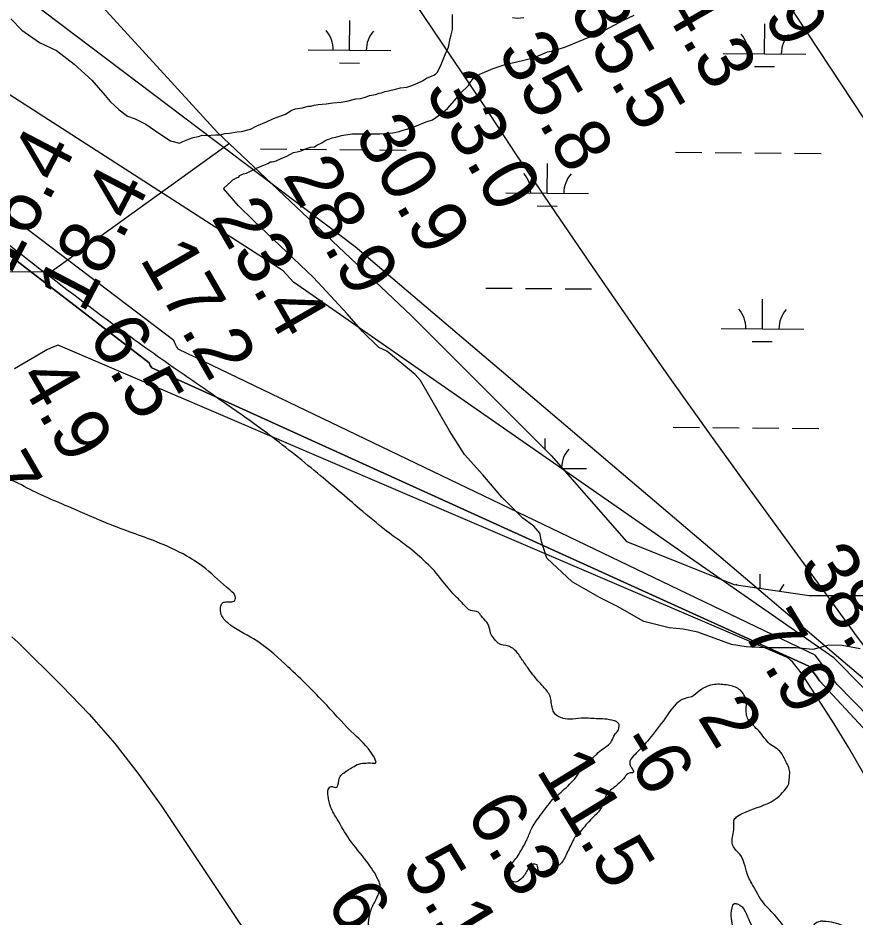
# Model space of a CAD drawing. Extents: x 3271442 to 3309282, y 752266 to 777610.
# Drawn here: x 3294121 to 3295133, y 765022 to 766109 of the extents above; entities that cross this region are included whole.
import ezdxf

# ---------------------------------------------------------------- set-up
doc = ezdxf.new("R2010")
doc.units = 0
for name, color, linetype in [('V-RIVR-EDGE', 7, 'Continuous'), ('V-RIVR-RANG', 7, 'Continuous'), ('V-SITE-VEGE', 7, 'Continuous'), ('V-TOPO-DPTH', 7, 'Continuous'), ('V-TOPO-MAJR', 7, 'Continuous'), ('V-TOPO-MINR', 7, 'Continuous'), ('V-UTIL-LINE', 7, 'Continuous'), ('V-WETL-SWMP', 7, 'Continuous')]:
    doc.layers.add(name, color=color, linetype=linetype)

msp = doc.modelspace()

# ---------------------------------------------------------------- linework, layer by layer
at = {"layer": 'V-RIVR-EDGE'}
for points in [[(3294767.3, 765164), (3294784.1, 765178.7), (3294798.8, 765195.4), (3294804.6, 765203.9), (3294811.5, 765210), (3294826.7, 765224.3), (3294838.9, 765234.8), (3294842.6, 765242.6), (3294846.3, 765247.1), (3294847.5, 765250.3), (3294847.9, 765254.4), (3294845.1, 765258.1), (3294841.8, 765259.3), (3294830.8, 765261.4), (3294820.2, 765261.8), (3294801.9, 765262.3), (3294788.4, 765261.1), (3294777.4, 765263.1), (3294769.6, 765268.5), (3294767.2, 765273.8), (3294764.4, 765288.9), (3294755.9, 765300.7), (3294743.7, 765315), (3294737.1, 765324), (3294728.6, 765336.3), (3294719.3, 765346.9), (3294714, 765349.4), (3294701.7, 765353.1), (3294698.5, 765356.4), (3294693.6, 765362.9), (3294690.3, 765373.5), (3294687.9, 765378.4), (3294681.4, 765385.8), (3294677.3, 765390.7), (3294668.4, 765392.7), (3294659.8, 765400.1), (3294647.2, 765412.8), (3294631.3, 765432.4), (3294612.2, 765452.9), (3294588.6, 765472.5), (3294570.3, 765486), (3294538.1, 765512.2), (3294486.8, 765555.6), (3294425.3, 765604.7), (3294374.4, 765641.1), (3294318.2, 765680), (3294242.9, 765733.6), (3294134.5, 765815.5), (3294069.8, 765866.3), (3294021.3, 765900.3), (3293981.4, 765915.9), (3293912.1, 765943), (3293878.3, 765958.5), (3293835.1, 765983.1), (3293820.4, 765997), (3293805.8, 766013.8), (3293793.6, 766029.3), (3293787.9, 766039.5), (3293784.6, 766044.5), (3293779.3, 766046.9), (3293774.4, 766047.3), (3293763.4, 766042.9), (3293761.4, 766042.1), (3293756.9, 766043.3), (3293754.8, 766041.7), (3293762.1, 766027.8), (3293759.7, 766024.1), (3293755.6, 766025.3), (3293750.7, 766031.1), (3293744.6, 766041.3), (3293733.7, 766059.7), (3293729.6, 766066.6), (3293726.8, 766079.7), (3293723.1, 766089.9), (3293718.7, 766095.2), (3293712.5, 766099.7), (3293699.1, 766099.7), (3293692.1, 766096.9), (3293679.5, 766097.3), (3293669.3, 766099.8), (3293661.6, 766108.4), (3293659.9, 766112.5), (3293660.8, 766123.9), (3293660, 766132.9), (3293656.8, 766140.2), (3293651.1, 766146.8), (3293641.3, 766152.1), (3293630.3, 766155), (3293617.6, 766155.8), (3293614.8, 766159.9), (3293595.7, 766182.4), (3293580.6, 766195.1), (3293564.3, 766204.9), (3293528, 766225.4), (3293500.8, 766251.6), (3293484.9, 766264.3), (3293463.7, 766281.1), (3293448.3, 766298.2), (3293430.7, 766315), (3293416.9, 766331.4), (3293392.9, 766360), (3293377.5, 766382.9), (3293338.9, 766446.6), (3293307.2, 766505), (3293288.9, 766539.3)], [(3294811.4, 764660), (3294778.4, 764673.2), (3294747, 764688.3), (3294732.7, 764695.7), (3294740.5, 764701.8), (3294744.6, 764705.9), (3294742.6, 764710.4), (3294727.9, 764717.4), (3294709.1, 764725.6), (3294695.7, 764726.4), (3294685.5, 764727.3), (3294674.9, 764727.7), (3294662.7, 764731.8), (3294640.7, 764744.9), (3294620.3, 764760.1), (3294608.1, 764770.3), (3294592.2, 764785.4), (3294580, 764803), (3294565, 764823.4), (3294556, 764841.8), (3294551.6, 764863.4), (3294546.8, 764894.5), (3294542, 764927.9), (3294541.2, 764958.1), (3294544.6, 765003.8), (3294546.7, 765026.7), (3294552.8, 765040.9), (3294558.6, 765056), (3294558.6, 765061.7), (3294556.6, 765067), (3294542.8, 765089.1), (3294521.6, 765116.1), (3294507, 765140.2), (3294499.3, 765154.5), (3294496, 765168.4), (3294496.1, 765176.1), (3294499.7, 765179.8), (3294506.3, 765178.9), (3294507.9, 765181.4), (3294510.4, 765192), (3294515.3, 765196.5), (3294525.5, 765203), (3294533.3, 765207), (3294542.2, 765208.2), (3294549.2, 765208.2), (3294553.3, 765208.2), (3294550.8, 765216.4), (3294527.6, 765242.9), (3294494.3, 765278.1), (3294443.8, 765328), (3294405.9, 765358.3), (3294374.6, 765377.6), (3294366.8, 765387.8), (3294366, 765396.7), (3294367.7, 765401.2), (3294370.6, 765402.9), (3294383.2, 765404.9), (3294384, 765407.7), (3294377.1, 765417.5), (3294348.2, 765442.9), (3294325, 765458.5), (3294288.3, 765475.7), (3294230, 765497.5), (3294185.2, 765516.7), (3294128.5, 765542.6), (3294100.8, 765552.9), (3294089.8, 765551.7), (3294083.7, 765551.7), (3294077.6, 765556.6), (3294073.1, 765567.2), (3294069.1, 765572.1), (3294059.7, 765576.2), (3294038.1, 765584), (3294015.3, 765593.5), (3294003.4, 765594.3), (3293996.9, 765600.4), (3293990.8, 765602.5), (3293984.7, 765602.5), (3293976.9, 765602.9), (3293973.7, 765605), (3293959.4, 765618.1), (3293954.1, 765628.7), (3293957, 765634.8), (3293966.8, 765641.3), (3293958.3, 765648.7), (3293926.5, 765662.6), (3293925.3, 765662.6), (3293926.5, 765659.4), (3293927.7, 765655.7), (3293924, 765654.5), (3293900.8, 765654.1), (3293874.6, 765652.6), (3293841.6, 765652.2), (3293823.2, 765651), (3293816.3, 765651.1), (3293811, 765654.7), (3293799.6, 765658.4), (3293778.8, 765662.6), (3293779.2, 765660.9), (3293778.8, 765657.7), (3293770.6, 765650), (3293760.8, 765643.9), (3293751, 765645.5), (3293735.1, 765647.6), (3293711.8, 765650.5), (3293701.2, 765650.5), (3293697.2, 765654.2), (3293686.6, 765660.8), (3293678, 765660.8), (3293669.8, 765658), (3293667, 765654.7), (3293656.8, 765654.7), (3293648.6, 765654.7), (3293642.1, 765652.3), (3293640.8, 765646.2), (3293639.6, 765642.9), (3293627, 765639.3), (3293608.6, 765637.7), (3293602.9, 765637.7), (3293594.3, 765629.6), (3293590.6, 765628), (3293585.7, 765628), (3293579.6, 765632.1), (3293570.2, 765632.5), (3293567.4, 765629.2), (3293568.2, 765620.7), (3293571.4, 765611.3), (3293573, 765600.7), (3293580.7, 765593.7), (3293580.7, 765588), (3293578.7, 765583.9), (3293572.5, 765580.3), (3293557.5, 765584.4), (3293548.1, 765586), (3293539.5, 765597.1), (3293537.1, 765604), (3293537.1, 765608.9), (3293539.2, 765615.4), (3293551.5, 765633.8), (3293554.7, 765640.7), (3293555.2, 765644.4), (3293552.3, 765647.2), (3293547, 765648.1), (3293532.7, 765648.1), (3293520.9, 765648.5), (3293510.7, 765648.6), (3293494.4, 765643.3), (3293480.9, 765636.8), (3293472.3, 765638), (3293465, 765638.5), (3293453.1, 765628.7), (3293431.4, 765603.1), (3293430.2, 765599.8), (3293433.5, 765596.1), (3293436.7, 765595.7), (3293439.2, 765597.7), (3293452.7, 765607.9), (3293465.3, 765615.6), (3293475.5, 765617.6), (3293488.6, 765619.2), (3293487.4, 765614.8), (3293481.6, 765609.5), (3293480.8, 765606.2), (3293482.4, 765596.4), (3293489.7, 765582.9), (3293489.7, 765578.4), (3293486.8, 765571.1), (3293481.5, 765565.4), (3293469.7, 765561.3), (3293452.4, 765558.2)], [(3295819.9, 764075.9), (3295808.7, 764083.1), (3295800.6, 764099.4), (3295796.6, 764114.6), (3295796.2, 764123.5), (3295793.3, 764124.4), (3295789.6, 764117.8), (3295785.9, 764099.1), (3295785.9, 764090.1), (3295785.1, 764087.7), (3295781.1, 764107.2), (3295777.8, 764109.7), (3295774.1, 764106), (3295771.3, 764108.5), (3295771.3, 764111.4), (3295774.6, 764122), (3295769.7, 764127.7), (3295766, 764131.4), (3295763.5, 764122), (3295761.5, 764103.2), (3295758.9, 764076.7), (3295755.7, 764078.3), (3295752, 764084.1), (3295751.2, 764090.6), (3295744.7, 764096.7), (3295740.2, 764100.8), (3295739, 764114.7), (3295737, 764116.7), (3295734.6, 764118.4), (3295730.9, 764116.8), (3295730.9, 764115.1), (3295738.6, 764092.7), (3295738.6, 764090.6), (3295734.1, 764091), (3295726.4, 764101.3), (3295723.5, 764114.3), (3295724.8, 764127), (3295724, 764137.6), (3295721.2, 764141.7), (3295716.7, 764139.6), (3295719.9, 764133.5), (3295715, 764134.7), (3295713, 764153.9), (3295712.2, 764157.6), (3295702.8, 764158.8), (3295696.3, 764161.3), (3295685, 764187.9), (3295681.3, 764196.4), (3295671.1, 764203.4), (3295668.7, 764215.2), (3295665.1, 764228.3), (3295657.4, 764254), (3295653.7, 764263), (3295650, 764250), (3295643.1, 764234.9), (3295639, 764225.9), (3295635.7, 764213.3), (3295637.6, 764190.4), (3295635.6, 764176.2), (3295623.4, 764194.1), (3295614.9, 764216.6), (3295598.6, 764241.1), (3295576.7, 764284), (3295556.8, 764326.5), (3295532.4, 764371), (3295525.9, 764387.8), (3295518.6, 764409), (3295501.6, 764438.4), (3295480.9, 764474), (3295476, 764484.6), (3295469.9, 764506.6), (3295456.1, 764520.5), (3295441.5, 764545.1), (3295432.5, 764568.7), (3295407.3, 764587.6), (3295393.5, 764600.2), (3295361.7, 764633.4), (3295321.4, 764675.1), (3295270.5, 764721.7), (3295234.7, 764751.6), (3295190.3, 764785.6), (3295152.5, 764815.5), (3295146.7, 764817.1), (3295128.4, 764829.4), (3295110.1, 764839.6), (3295099.5, 764845.8), (3295055.1, 764874), (3295042.9, 764883.4), (3295039.2, 764891.6), (3295034.7, 764897.3), (3295031.9, 764897.3), (3295027, 764894.5), (3295023.3, 764895.7), (3295018.4, 764901.5), (3295005.5, 764931.7), (3294997, 764959), (3294991.7, 764982.3), (3294985.7, 765008.8), (3294984.5, 765032.9), (3294987.4, 765038.2), (3294991, 765037.8), (3295006.1, 765015.7), (3295020.7, 764998.6), (3295029.3, 764994), (3295042.7, 764989.1), (3295061.1, 764985.4), (3295077, 764984.1), (3295081.9, 764980.5), (3295089.2, 764969.4), (3295097.3, 764958.8), (3295104.6, 764949.8), (3295113.6, 764937.1), (3295120.9, 764930.2), (3295131.5, 764923.6), (3295136.4, 764918.7), (3295137.2, 764914.2), (3295137.2, 764908.5), (3295151, 764902.8), (3295170.2, 764892.5), (3295183.6, 764885.5), (3295199.9, 764871.2), (3295213, 764867.9), (3295219.9, 764866.3), (3295230.1, 764856.9), (3295235.8, 764853.2), (3295241.5, 764854), (3295250, 764847.8), (3295252.5, 764843.8), (3295257.4, 764839.3), (3295266.7, 764838.4), (3295277.8, 764835.1), (3295290, 764824.5), (3295299.3, 764814.3), (3295301.8, 764813.4), (3295313.6, 764818.7), (3295320.5, 764813.4), (3295334.4, 764795), (3295340.9, 764791.7), (3295342.9, 764794.6), (3295347.1, 764810.9), (3295349.5, 764828), (3295349.6, 764839.9), (3295345.1, 764850.9), (3295339, 764858.6), (3295326, 764868.1), (3295273.4, 764898.8), (3295216, 764934.4), (3295190.3, 764956.5), (3295170, 764979.8), (3295150.8, 764992.9), (3295131.3, 765004.8), (3295107.7, 765015.1), (3295095.4, 765016.7), (3295090.9, 765016.7), (3295078.3, 765006.2), (3295069.3, 764998), (3295062.7, 764997.6), (3295059.1, 764998.1), (3295050.1, 765006.6), (3295034.2, 765026.3), (3295024.5, 765036.5), (3295010.3, 765059), (3295002.9, 765074.1), (3294999.3, 765086.7), (3294994, 765097.8), (3294985.5, 765108.4), (3294984.7, 765114.1), (3294986.8, 765132.1), (3294987.2, 765139.8), (3294991.3, 765143.9), (3295006.4, 765151.2), (3295039.1, 765166.2), (3295047.7, 765174.7), (3295053, 765182.9), (3295053.8, 765190.2), (3295054.3, 765197.2), (3295048.6, 765211.9), (3295043.7, 765220.9), (3295029.9, 765231.5), (3295017.2, 765246.6), (3295004.2, 765260.9), (3295001.8, 765267.5), (3295001.8, 765278.1), (3295001.4, 765285), (3294997.8, 765292.4), (3294993.3, 765297.3), (3294979.8, 765302.2), (3294963.1, 765303.1), (3294945.6, 765295.8), (3294935.8, 765288.4), (3294928, 765286.4), (3294903.9, 765262.8), (3294883.8, 765236.8), (3294869.1, 765220.5), (3294862.1, 765212.7), (3294860.9, 765207), (3294864.9, 765196.8), (3294860, 765196), (3294854.7, 765191.1), (3294841.6, 765178.5), (3294832.2, 765169.2), (3294826.5, 765154.5), (3294815.4, 765141.5), (3294800.7, 765124.8)], [(3294800.7, 765124.8), (3294794.6, 765119.1), (3294792.1, 765114.2), (3294784.7, 765099.1), (3294776.9, 765086.1), (3294764.3, 765080), (3294751.2, 765077.6), (3294749.6, 765081.6), (3294748.8, 765084.9), (3294745.5, 765085.7), (3294743.9, 765085.7), (3294736.9, 765078.4), (3294729.2, 765067.8), (3294722.2, 765064.2), (3294716.5, 765066.6), (3294714.1, 765069.9), (3294714.1, 765071.9), (3294714.5, 765079.7), (3294723.1, 765092.7), (3294728, 765100.1), (3294736.2, 765115.1), (3294741.6, 765127.8), (3294752.6, 765144.9), (3294767.3, 765164)]]:
    msp.add_spline(points, degree=3, dxfattribs=at)
at = {"layer": 'V-SITE-VEGE'}
for points in [[(3294519, 765751.3), (3294478.2, 765795.2), (3294405.8, 765864.3), (3294387.6, 765882), (3294369.5, 765903.1), (3294378.6, 765911.3), (3294380.7, 765913.4), (3294386.1, 765916.1), (3294388.2, 765916.8), (3294388.9, 765918.8), (3294390.9, 765919.5), (3294393.6, 765920.9), (3294397.1, 765921.6), (3294404.6, 765925), (3294409.3, 765927.7), (3294423, 765933.1), (3294426.4, 765935.2), (3294428.4, 765935.2), (3294433.2, 765936.5), (3294439.3, 765939.2), (3294446.2, 765942), (3294454.3, 765946.7), (3294458.4, 765947.4), (3294463.2, 765948.7), (3294470, 765951.5), (3294474.8, 765952.8), (3294479.6, 765953.5), (3294482.3, 765955.5), (3294488.4, 765958.3), (3294491.2, 765960.3), (3294495.3, 765962.3), (3294498, 765963), (3294500.7, 765964.4), (3294505.5, 765965.1), (3294512.3, 765967.1), (3294517.1, 765967.8), (3294525.3, 765969.1), (3294558.7, 765969.1), (3294569.6, 765969.8), (3294574.3, 765970.4), (3294581.8, 765971.8), (3294588, 765973.8), (3294595.5, 765975.9), (3294603, 765978.6), (3294614.6, 765983.4), (3294622.1, 765986.1), (3294633, 765993.6), (3294640.5, 765999.7), (3294649.4, 766009.9), (3294656.2, 766018.1), (3294665.7, 766027.6), (3294668.5, 766032.4), (3294672.6, 766037.1), (3294679.4, 766041.2), (3294695.8, 766048), (3294711.4, 766053.5), (3294724.4, 766056.2), (3294744.2, 766060.9), (3294761.2, 766068.4), (3294766, 766069.1), (3294782.4, 766073.8), (3294791.9, 766077.9), (3294805.5, 766083.4), (3294816.5, 766088.1), (3294831.5, 766094.9), (3294853.3, 766106.5), (3294866.2, 766112.6)], [(3294511.9, 766007.3), (3294518.8, 766008.6), (3294529.7, 766011.4), (3294535.1, 766012), (3294541.3, 766013.4), (3294546, 766015.4), (3294550.8, 766016.1), (3294553.5, 766016.8), (3294557.6, 766018.2), (3294560.4, 766018.8), (3294564.4, 766020.2), (3294569.2, 766020.9), (3294577.4, 766022.9), (3294583.5, 766024.9), (3294591, 766025.6), (3294597.2, 766027.7), (3294604, 766030.4), (3294610.1, 766033.1), (3294614.9, 766036.5), (3294621.7, 766039.2), (3294623.8, 766039.9), (3294625.8, 766041.3), (3294627.9, 766043.3), (3294632, 766050.8), (3294637.4, 766065.1), (3294641.5, 766074), (3294643.6, 766084.2), (3294645, 766089), (3294646.3, 766095.1), (3294646.3, 766113.5)], [(3294112.4, 766108.2), (3294125.4, 766094.5), (3294146.9, 766079.6), (3294167.3, 766069.9), (3294188.9, 766053.3), (3294210.4, 766033.9), (3294226.2, 766015.6), (3294232.4, 766008.2), (3294243.2, 765998), (3294253.4, 765990.5), (3294262.5, 765987.1), (3294275.5, 765980.8), (3294291.4, 765969.9), (3294305.2, 765960.6), (3294316.2, 765957.7), (3294320.3, 765959.8), (3294328.5, 765963.2), (3294332.6, 765964.5), (3294339.4, 765965.9), (3294343.5, 765967.3), (3294349, 765967.2), (3294359.9, 765967.9), (3294365.3, 765967.9), (3294371.5, 765969.3), (3294376.9, 765969.9), (3294385.8, 765971.3), (3294391.2, 765972), (3294402.2, 765974.7), (3294409.7, 765978.8), (3294421.3, 765983.5), (3294430.1, 765987.6), (3294439, 765991), (3294444.4, 765993), (3294451.3, 765997.1), (3294456, 765999.2), (3294464.9, 766000.5), (3294471.7, 766002.6), (3294475.1, 766002.6), (3294479.2, 766003.9), (3294484, 766004.6), (3294493.5, 766005.3), (3294501.7, 766006.6), (3294511.9, 766007.3)], [(3294732.6, 766109.3), (3294724.5, 766108.7), (3294719, 766109.4)], [(3295139.6, 765346.4), (3295117.5, 765350.5), (3295101.5, 765350.6), (3295082.2, 765345.5), (3295061.7, 765347.3), (3295025.4, 765347.5), (3295001.5, 765348.7), (3294983.9, 765351.6), (3294943, 765366.6), (3294925.4, 765370), (3294908.4, 765371.8), (3294877.7, 765379.3), (3294846, 765397.6), (3294825, 765408), (3294791, 765427.4), (3294760.4, 765456), (3294754.2, 765475.9), (3294752, 765486.1), (3294744.7, 765494.7), (3294731.6, 765504.4), (3294706.2, 765529.5), (3294683, 765556.9), (3294660.9, 765581.4), (3294642.8, 765609.9), (3294607.9, 765670.8), (3294601.1, 765678.2), (3294567.1, 765706.2), (3294557.4, 765710.8), (3294537.6, 765730.2), (3294519, 765751.3)]]:
    msp.add_lwpolyline(points, dxfattribs=at)
at = {"layer": 'V-TOPO-DPTH'}
msp.add_lwpolyline([(3293781.3, 766075.3), (3294279.7, 765692.3), (3294280.9, 765689.1), (3294282.6, 765686), (3295077.2, 765325.5), (3295081.6, 765319.6), (3295086.1, 765313.7), (3295090.4, 765307.7), (3295512.5, 764853.2), (3295517.9, 764849), (3295523, 764844.4), (3295555.3, 764811), (3295576.5, 764789.5), (3295597.8, 764768.1), (3295619.4, 764747), (3295641.2, 764726), (3296169.4, 764471.9), (3296193.3, 764453.2), (3296217.2, 764434.6), (3296241.2, 764416), (3296926.5, 764114)], dxfattribs=at)
at = {"layer": 'V-TOPO-MAJR'}
msp.add_lwpolyline([(3296380.1, 764487.6), (3296306.5, 764460.3), (3296301.1, 764458.9), (3296295.8, 764458.4), (3296290.5, 764459.1), (3296285.3, 764460.6), (3296280.1, 764462.9), (3296275.2, 764465.6), (3296270.4, 764468.6), (3296265.9, 764472), (3296239.7, 764493.4), (3296237.1, 764495.5), (3296234.6, 764497.5), (3296232.1, 764499.6), (3296229.5, 764501.7), (3295718.7, 764834.6), (3295705.4, 764840.9), (3295161.8, 765294.8), (3294528.7, 765832.3), (3293963.1, 766259.6)], dxfattribs=at)
at = {"layer": 'V-TOPO-MINR'}
for points in [[(3295814.9, 764913.8), (3295150.4, 765342), (3295145.3, 765348.6), (3295140.2, 765355.3), (3295135.1, 765362.1), (3295130.1, 765368.9), (3295005.7, 765539.6), (3294957.5, 765606.4), (3294909.7, 765673.5), (3294862.5, 765741), (3294815.8, 765808.7), (3294765.5, 765882.3), (3294744.3, 765913.6), (3294723.2, 765945), (3294702.3, 765976.5), (3294681.6, 766008.1), (3293803.5, 767309.8)], [(3295047.9, 766133), (3295404.2, 765592.8), (3295422.2, 765565.6), (3295440.4, 765538.5), (3295458.7, 765511.4), (3295477, 765484.4), (3295809.1, 765185), (3295979.9, 765026.9), (3296081.1, 764809)], [(3297873.9, 763580.7), (3297849.4, 763602.9), (3297806.1, 763642.2), (3297762.7, 763681.4), (3297727.2, 763713.5), (3297701.5, 763736.6), (3297675.6, 763759.5), (3297649.5, 763782.3), (3297623.3, 763804.9), (3296241.6, 764468.5), (3296231.8, 764476.3), (3296222.1, 764484.1), (3296212.4, 764492), (3295643.5, 764792.6), (3295639.7, 764796.5), (3295636, 764800.5), (3295632.4, 764804.6), (3295107.6, 765335.4), (3294454, 765789.6), (3294441.6, 765803.5), (3293942.4, 766124.1)], [(3296926.5, 764114), (3296241.2, 764416), (3296217.2, 764434.6), (3296193.3, 764453.2), (3296169.4, 764471.9), (3295641.2, 764726), (3295619.4, 764747), (3295597.8, 764768.1), (3295576.5, 764789.5), (3295555.3, 764811), (3295523, 764844.4), (3295517.9, 764849), (3295512.5, 764853.2), (3295090.4, 765307.7), (3295086.1, 765313.7), (3295081.6, 765319.6), (3295077.2, 765325.5), (3294282.6, 765686), (3294280.9, 765689.1), (3294279.7, 765692.3), (3293781.3, 766075.3)], [(3296975.2, 764101), (3296226, 764455.2), (3296208.2, 764469.2), (3296190.5, 764483.4), (3295644.8, 764759.4), (3295632.7, 764771.5), (3295620.7, 764783.6), (3295608.8, 764795.9), (3295597.1, 764808.3), (3295111.4, 765303.7), (3295102.7, 765315.4), (3295093.9, 765327.1), (3295085, 765338.7), (3294314.6, 765708.5), (3294313.7, 765710.2), (3294312.8, 765711.9), (3294311.9, 765713.7), (3294311.1, 765715.4), (3294310.4, 765717.2), (3294309.6, 765719), (3293907.8, 766023.6)], [(3296502.1, 764069.9), (3295995.4, 764272.2), (3295714.5, 764412.8), (3295389, 764638.8), (3295172.8, 765136.1), (3295158.1, 765166.8), (3295142.6, 765197.1), (3295125.7, 765226.7), (3295107.9, 765255.7), (3295072.3, 765311.2), (3295071.7, 765312.2), (3295071, 765313.2), (3295070.4, 765314.1), (3295069.7, 765315.1), (3295062.2, 765324.9), (3295060.1, 765327.5), (3295057.9, 765330), (3295055.6, 765332.2), (3295053.1, 765334.4), (3295050.4, 765336.4), (3294169.4, 765713.6), (3294162.9, 765711.2), (3294156.5, 765708.1), (3294116.6, 765685)], [(3294113.4, 765360.7), (3294121.1, 765353.8), (3294174.1, 765301.7), (3294206.9, 765267.4), (3294238.1, 765231.9), (3294267.2, 765194.5), (3294294.7, 765155.8), (3294432.8, 764948.8)]]:
    msp.add_lwpolyline(points, dxfattribs=at)
at = {"layer": 'V-UTIL-LINE'}
msp.add_lwpolyline([(3294376.7, 765957.2), (3294160.8, 765801.8), (3289882.4, 765834.6), (3289537.5, 765900.3)], dxfattribs=at)
at = {"layer": 'V-WETL-SWMP'}
for p, q in [((3294522, 766070.1), (3294522.3, 766106.1)), ((3295023.9, 766066), (3295024.2, 766102)), ((3294472, 766070.5), (3294572, 766069.7)), ((3294973.9, 766066.4), (3295073.9, 766065.6)), ((3294509.9, 766054.8), (3294533.9, 766054.6)), ((3295011.8, 766050.7), (3295035.8, 766050.5)), ((3294414.2, 765950.9), (3294446.2, 765950.7)), ((3294462.2, 765950.6), (3294494.2, 765950.3)), ((3294510.2, 765950.2), (3294542.2, 765949.9)), ((3294558.2, 765949.8), (3294590.2, 765949.5)), ((3294916.1, 765946.8), (3294948.1, 765946.6)), ((3294964.1, 765946.4), (3294996.1, 765946.2)), ((3295012.1, 765946), (3295044.1, 765945.8)), ((3295060.1, 765945.6), (3295092.1, 765945.4)), ((3294761.1, 765897.3), (3294761.4, 765933.3)), ((3294711.1, 765897.8), (3294811.1, 765896.9)), ((3294749, 765882), (3294773, 765881.8)), ((3294686.7, 765782.5), (3294718.7, 765782.3)), ((3294734.7, 765782.1), (3294766.7, 765781.9)), ((3294782.7, 765781.7), (3294814.7, 765781.5)), ((3295021.2, 765733.3), (3295021.5, 765769.3)), ((3294971.2, 765733.8), (3295071.2, 765732.9)), ((3295009, 765718), (3295033, 765717.8)), ((3294913.3, 765614.2), (3294945.3, 765613.9)), ((3294961.3, 765613.8), (3294993.3, 765613.5)), ((3295009.3, 765613.4), (3295041.3, 765613.1)), ((3295057.3, 765613), (3295089.3, 765612.7)), ((3294758.5, 765587.3), (3294758.6, 765600.7)), ((3294779.4, 765564.5), (3294808.3, 765564.3)), ((3295018.6, 765419.4), (3295018.7, 765436.7))]:
    msp.add_line(p, q, dxfattribs=at)
msp.add_lwpolyline([(3294219.2, 766127), (3294362.3, 765970.8), (3294596.5, 765749.4), (3294765.7, 765580.2), (3294856.7, 765476), (3294986.9, 765423.9), (3295077.9, 765410.9), (3295143, 765410.9), (3295247.1, 765293.7), (3295325.1, 765202.6), (3295507.3, 764994.3), (3295559.3, 764955.2), (3295663.4, 764903.1), (3295754.5, 764851), (3295819.6, 764799), (3295884.6, 764720.8), (3295949.7, 764681.8), (3296066.8, 764616.7), (3296196.9, 764538.6), (3296379.1, 764447.4)], dxfattribs=at)
for centre, start, end in [((3294466.8, 766071.1), 358.7563, 40.2999), ((3294577.3, 766070.2), 138.7563, 180.2999), ((3294968.7, 766066.9), 358.7563, 40.2999), ((3295079.2, 766066), 138.7563, 180.2999), ((3294705.8, 765898.3), 358.7563, 40.2999), ((3294816.3, 765897.4), 138.7563, 180.2999), ((3294965.9, 765734.3), 358.7563, 40.2999), ((3295076.4, 765733.4), 138.7563, 180.2999), ((3294813.6, 765564.7), 138.7563, 178.4309), ((3294963.2, 765401.6), 38.1128, 40.2999), ((3295073.7, 765400.7), 138.7563, 154.1475)]:
    msp.add_arc(centre, 35.2, start, end, dxfattribs=at)

# ---------------------------------------------------------------- texts
at = {"layer": 'V-RIVR-RANG'}
for s, rotation, p in [('33.9', 299.9383, (3294959.5, 766219.4)), ('34.3', 299.9383, (3294873.1, 766169.1)), ('35.5', 299.9383, (3294786.6, 766118.9)), ('35.8', 299.9383, (3294700.1, 766068.8)), ('33.0', 299.9383, (3294612.1, 766021.2)), ('30.9', 299.9383, (3294526.9, 765968.8)), ('16.4', 62.4383, (3294111.1, 765796.6)), ('28.9', 299.9383, (3294440.3, 765918.7)), ('18.4', 62.4383, (3294199.9, 765750.5)), ('23.4', 299.9383, (3294353.9, 765868.3)), ('17.2', 299.9383, (3294267.4, 765818.2)), ('6.5', 300.2165, (3294204.8, 765725.9)), ('4.9', 300.2165, (3294119.2, 765674.2)), ('6.7', 300.2165, (3294032.5, 765624.3)), ('38.4', 301.2383, (3295064.2, 765448.1)), ('7.9', 301.2383, (3294996, 765367.9)), ('2', 301.5181, (3294941.8, 765264.2)), ('-6', 301.5181, (3294844, 765232.3)), ('11.5', 301.5181, (3294746.7, 765199.6)), ('6.3', 301.5181, (3294661.4, 765147.5)), ('5.1', 301.5181, (3294583.9, 765082.6)), ('6.9', 301.5181, (3294492.4, 765040.5))]:
    msp.add_text(s, height=67, rotation=rotation, dxfattribs=at).set_placement(p)

doc.saveas('drawing.dxf')
